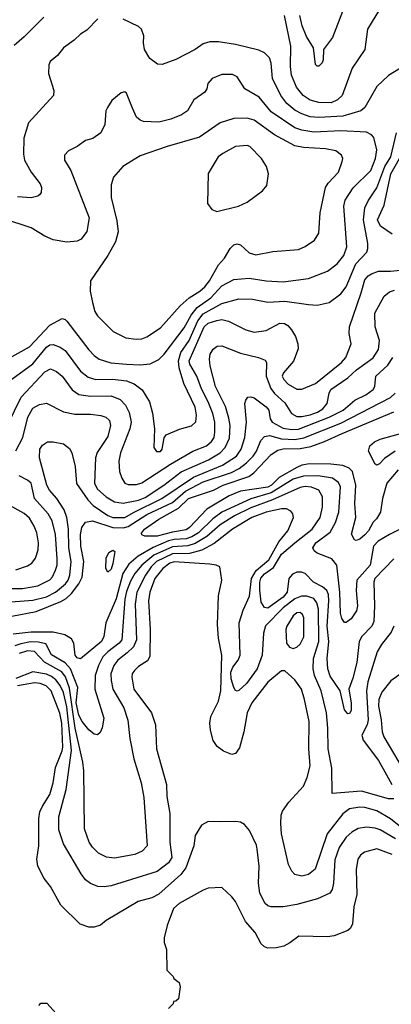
# Model space of a CAD drawing. Extents: x 997026 to 1115308, y 536381 to 619039.
# Tile 430 of 484: x 1093218 to 1095400, y 545422 to 551211. Entities that reach past the tile are written whole.
import ezdxf

# ---------------------------------------------------------------- set-up
doc = ezdxf.new("R2010")
doc.units = 0

msp = doc.modelspace()

# ---------------------------------------------------------------- linework, layer by layer
at = {"layer": '0CON20XD'}
for points in [[(1095353.3, 551306.7), (1095260.5, 551155), (1095244.5, 551035), (1095171.5, 550925), (1095112.3, 550765), (1095085, 550739.7), (1095047.1, 550722.9), (1094975, 550723), (1094925, 550738.3), (1094883.8, 550765), (1094843.3, 550815), (1094814.7, 550885), (1094809, 550935), (1094810.6, 551055), (1094773.6, 551235)], [(1095124.4, 551285), (1095054.5, 551105.5), (1095003.3, 551035), (1095000, 550975), (1094993.6, 550956.4), (1094975, 550937.5), (1094965, 550937.5), (1094955, 550947.5), (1094942.9, 551045), (1094901.7, 551111.7), (1094877.6, 551175), (1094862.8, 551235)], [(1093360, 551225), (1093245, 551110), (1093185, 551059.4)], [(1093676.2, 551215), (1093611.7, 551148.3), (1093574.4, 551125.6), (1093539.1, 551090.9), (1093476, 551045), (1093440, 551000), (1093398, 550965), (1093388.6, 550945), (1093387.5, 550895), (1093419.2, 550795), (1093417.5, 550765), (1093270.9, 550605), (1093241.8, 550515), (1093240.2, 550420.2), (1093247.1, 550385), (1093285, 550314), (1093338.6, 550245), (1093345.6, 550225), (1093344.2, 550195.8), (1093337, 550183), (1093325, 550174.2), (1093285, 550163.3), (1093205, 550169.6)], [(1095453.8, 550925), (1095385, 550882.9), (1095315, 550818.6), (1095245.5, 550695), (1095221.9, 550675), (1095115.9, 550644.1), (1094975, 550635.2), (1094925, 550640.5), (1094875, 550656.8), (1094835, 550678.2), (1094788, 550718), (1094752.6, 550765), (1094703.5, 550865), (1094695.3, 550955.3), (1094685, 550985.8), (1094656.1, 551016.1), (1094622.4, 551032.4), (1094485, 551064.3), (1094385, 551080), (1094335, 551080), (1094295, 551068), (1094248.8, 551035), (1094135, 550976.7), (1094055, 550947.5), (1094028.3, 550948.3), (1093983.2, 550983.2), (1093951.5, 551035), (1093944.6, 551075), (1093948.2, 551115), (1093934.5, 551155), (1093915, 551170.4), (1093825, 551213.3)], [(1093125, 549203.8), (1093275, 549287.8), (1093395, 549414.5), (1093466.8, 549453.2), (1093485, 549448.9), (1093495, 549439.4), (1093625, 549270), (1093655.8, 549235.8), (1093685, 549215.4), (1093753.9, 549193.9), (1093844.7, 549185.3), (1093925, 549181.1), (1093985, 549188.2), (1094035, 549213.8), (1094066.5, 549243.5), (1094185, 549398.7), (1094226.1, 549473.9), (1094260.3, 549519.7), (1094340, 549575), (1094405, 549646.4), (1094475, 549682.9), (1094565, 549690.8), (1094665, 549676.1), (1094765, 549670.3), (1094915, 549689.2), (1095025, 549732.1), (1095081.9, 549775), (1095122.3, 549825), (1095140, 549875), (1095122.2, 550115), (1095130.1, 550149.9), (1095176.8, 550223.2), (1095279.7, 550325), (1095308.6, 550395), (1095315.3, 550445), (1095297.9, 550517.9), (1095284.7, 550534.7), (1095255, 550549.2), (1095105, 550556.5), (1094945, 550549.8), (1094875, 550560.6), (1094835, 550574.2), (1094695, 550670), (1094625, 550754.5), (1094540.6, 550805), (1094495, 550874.4), (1094468.7, 550888.7), (1094405, 550888.9), (1094348, 550865), (1094324, 550835), (1094318, 550805), (1094306, 550785), (1094241.3, 550738.7), (1094202.9, 550675), (1094168.7, 550651.3), (1094105, 550626.2), (1094035, 550609.2), (1093945, 550611.8), (1093925, 550619.5), (1093905, 550637.8), (1093881, 550691), (1093845, 550778), (1093835, 550786.2), (1093815, 550781.2), (1093760, 550735), (1093734.2, 550695), (1093724.3, 550675), (1093719.2, 550595), (1093695, 550546), (1093647.4, 550512.6), (1093605, 550500), (1093555.5, 550464.5), (1093505, 550440), (1093481.4, 550415), (1093481.9, 550385), (1093518.6, 550325), (1093626.5, 550045), (1093613.1, 549965), (1093580.2, 549919.8), (1093555, 549908.6), (1093495, 549902.2), (1093415, 549916.5), (1093365, 549937.5), (1093285, 549987.1), (1093125, 550040)], [(1093902.6, 549332.6), (1093935, 549334.5), (1093965, 549345.6), (1094045, 549398.5), (1094160.7, 549529.3), (1094214.1, 549575.9), (1094275.8, 549614.2), (1094305, 549640.3), (1094332.2, 549675), (1094385, 549769.5), (1094421.1, 549808.9), (1094454.8, 549865.2), (1094475, 549886.5), (1094495, 549893.5), (1094515, 549888.1), (1094565, 549839.4), (1094605, 549827.5), (1094705, 549848), (1094855, 549859.4), (1094895, 549877.1), (1094949.2, 549915), (1094975.5, 549955), (1094983.6, 550075), (1095014.5, 550225), (1095029.4, 550250.6), (1095090.5, 550315), (1095112.2, 550377.8), (1095115.7, 550395), (1095107.5, 550415), (1095075, 550438.9), (1095015, 550450.8), (1094885, 550459.3), (1094835, 550469.3), (1094714, 550534), (1094595, 550620), (1094555, 550631.8), (1094475, 550630), (1094395, 550604.5), (1094275, 550520), (1094085, 550464.6), (1093925, 550410), (1093823, 550347), (1093769.2, 550285), (1093755, 550240), (1093754.6, 550164.6), (1093787.8, 550027.8), (1093796.6, 549963.4), (1093780, 549905), (1093736.4, 549823.6), (1093634.4, 549675), (1093632.7, 549615), (1093645, 549547.5), (1093659.4, 549495), (1093675, 549470), (1093767.6, 549377.6), (1093841.4, 549341.4), (1093902.6, 549332.6)], [(1093172.6, 549097.4), (1093295, 549186.9), (1093375, 549284.7), (1093395, 549298.4), (1093415, 549300.7), (1093456.3, 549286.3), (1093485.2, 549265.2), (1093575, 549143.6), (1093619.7, 549109.7), (1093665, 549096.2), (1093765, 549097), (1093845, 549086.7), (1093889.7, 549069.7), (1093937.8, 549035), (1093981.2, 548965), (1093997.7, 548897.7), (1094010, 548805), (1094005.8, 548695), (1094021.7, 548671.7), (1094045, 548672.9), (1094055.6, 548685), (1094066.5, 548753.5), (1094078.9, 548771.1), (1094156, 548804), (1094227, 548823), (1094253.4, 548846.6), (1094255.8, 548885), (1094248, 548932), (1094182.2, 549072.2), (1094155.2, 549165), (1094150.9, 549205), (1094165.5, 549254.5), (1094213.3, 549325), (1094265, 549439.8), (1094295, 549480.7), (1094405, 549541.9), (1094505, 549570.4), (1094585, 549566.9), (1094675, 549550.3), (1094775, 549556.5), (1094913.6, 549536.4), (1094965, 549532.2), (1095035, 549548.1), (1095105, 549598.9), (1095135, 549641.1), (1095192.3, 549775), (1095256.4, 549845), (1095263.3, 549865), (1095263, 549895), (1095236.5, 550035), (1095246.1, 550103.9), (1095264.1, 550145), (1095315, 550222.9), (1095362.8, 550347.2), (1095397, 550405), (1095430.2, 550545)], [(1094375, 550083.8), (1094502.5, 550115), (1094555, 550138), (1094643.3, 550205), (1094670, 550235), (1094680, 550305), (1094666.8, 550346.8), (1094639.2, 550395), (1094570, 550465), (1094555, 550470.8), (1094485, 550465.5), (1094410.8, 550425), (1094384.4, 550405), (1094324.1, 550305.9), (1094320.7, 550130.7), (1094347.5, 550095), (1094375, 550083.8)], [(1095405, 549950), (1095337.1, 549997.1), (1095318.8, 550035), (1095359.2, 550120.8), (1095398, 550305), (1095448.2, 550395)], [(1093149.1, 548830.9), (1093227.7, 548992.3), (1093365, 549141.1), (1093398.3, 549158.3), (1093435, 549143.2), (1093466.9, 549115), (1093525.6, 549035.6), (1093565, 549008), (1093635, 548997.3), (1093755, 548999.2), (1093808, 548978), (1093840.4, 548945), (1093861.5, 548901.5), (1093872.8, 548845), (1093864.3, 548805.7), (1093809.6, 548665), (1093801.1, 548615), (1093803.8, 548555), (1093817.3, 548515), (1093835, 548485.6), (1093855, 548478.8), (1093905, 548478.7), (1093935, 548487.3), (1094102.9, 548597.2), (1094235, 548673.9), (1094315, 548705.3), (1094345, 548730.7), (1094360, 548755), (1094365.2, 548785), (1094363.3, 548845), (1094351.9, 548895), (1094325.4, 548964.6), (1094285, 549041.5), (1094258.4, 549115), (1094216.6, 549185), (1094212.8, 549205), (1094302.3, 549405), (1094325, 549426.8), (1094375, 549443), (1094405, 549447.3), (1094445, 549438.8), (1094547, 549387), (1094595, 549374.7), (1094665.8, 549384.2), (1094745, 549426.8), (1094773.8, 549425), (1094792.8, 549412.8), (1094815, 549388.1), (1094837.4, 549347.4), (1094851.5, 549305), (1094853.1, 549275), (1094826.7, 549203.3), (1094767.5, 549135), (1094760.6, 549115), (1094768.5, 549095), (1094795, 549068.8), (1094845, 549039.5), (1094875, 549037.8), (1094955, 549072.7), (1095107.3, 549195), (1095134.5, 549225), (1095165.5, 549305), (1095153.1, 549365), (1095154.6, 549405), (1095223.6, 549605), (1095245, 549680.6), (1095265, 549704.6), (1095283.8, 549716.2), (1095325, 549731.6), (1095395, 549731.9), (1095475, 549741.1)], [(1093194.6, 548675.4), (1093236.7, 548755), (1093265.2, 548874.8), (1093295, 548927.3), (1093335, 548948.2), (1093375, 548955.6), (1093475.9, 548905.9), (1093541.5, 548891.5), (1093635, 548891.2), (1093695, 548883.9), (1093724.1, 548874.1), (1093746.4, 548855), (1093751.2, 548825), (1093735, 548760.8), (1093674, 548666), (1093664.3, 548635.7), (1093657.2, 548485), (1093675, 548451.2), (1093725.5, 548405), (1093775, 548377.2), (1093825, 548367.9), (1093915, 548385.5), (1093955, 548402.1), (1094064.7, 548475), (1094167.1, 548552.9), (1094326.5, 548623.5), (1094396.2, 548663.8), (1094425, 548696.2), (1094449.4, 548750.6), (1094453.5, 548825), (1094447.3, 548867.3), (1094427.6, 548937.6), (1094368.3, 549055), (1094336.9, 549175), (1094332.5, 549215), (1094336.9, 549245), (1094355, 549274), (1094378.9, 549291.1), (1094405, 549293.5), (1094515, 549250.4), (1094620, 549225), (1094659.6, 549209.6), (1094668.1, 549195), (1094665.8, 549115), (1094693.3, 549043.3), (1094715, 549012.6), (1094775, 548959.2), (1094815, 548894.7), (1094845, 548877.8), (1094875, 548877.6), (1094925, 548888.7), (1094966.9, 548903.1), (1094997.7, 548922.3), (1095024.2, 548955), (1095034.7, 549015), (1095045, 549036.2), (1095144.6, 549105), (1095197.1, 549152.9), (1095295, 549222.1), (1095325, 549271.4), (1095331.9, 549325), (1095305.4, 549405), (1095304.5, 549485), (1095359.6, 549585), (1095389.2, 549610.8), (1095420.1, 549619.9)], [(1093115, 547784), (1093295, 547797.7), (1093375, 547817.7), (1093427.6, 547845), (1093488.1, 547895), (1093503.3, 547915), (1093513.4, 547945), (1093519.8, 548025), (1093506.3, 548106.3), (1093504.8, 548215), (1093494.3, 548285), (1093479.3, 548329.3), (1093436.1, 548396.1), (1093393.3, 548445), (1093378.1, 548475), (1093334.4, 548635), (1093337.1, 548685), (1093351.3, 548708.7), (1093381.7, 548728.3), (1093415, 548730), (1093475, 548717.5), (1093510.3, 548690.3), (1093524.5, 548664.5), (1093543.8, 548583.8), (1093551.2, 548485), (1093617.7, 548387.7), (1093649.3, 548355), (1093735, 548295.6), (1093765, 548283.8), (1093835, 548283.9), (1093887.2, 548312.8), (1094053.7, 548395), (1094238, 548522), (1094408.6, 548591.4), (1094491.6, 548645), (1094519, 548685), (1094540, 548755), (1094549.4, 548845), (1094540.5, 548955), (1094545.7, 548975), (1094558.6, 548991.4), (1094575, 548994.3), (1094595, 548987.8), (1094665, 548935.5), (1094680.5, 548915), (1094688.8, 548865), (1094700.4, 548845), (1094765, 548810), (1094815, 548802.3), (1094855.6, 548804.4), (1095035, 548874.2), (1095117.5, 548915), (1095186.9, 548973.1), (1095250.9, 549005), (1095293.7, 549036.3), (1095302.9, 549055), (1095309.2, 549115), (1095380.7, 549179.3), (1095409.8, 549225)], [(1093171.2, 547705), (1093315, 547731.9), (1093460.2, 547789.8), (1093491.6, 547808.4), (1093522.5, 547837.5), (1093566.5, 547895), (1093585, 547934.3), (1093595.7, 548025), (1093577.2, 548115), (1093575.3, 548185), (1093583.9, 548226.1), (1093605, 548256.5), (1093645, 548264.7), (1093765, 548224.9), (1093825, 548224), (1093855, 548230.7), (1093965, 548301), (1094115, 548373.2), (1094191.6, 548438.4), (1094295, 548493.4), (1094461.4, 548548.6), (1094508.1, 548571.9), (1094550.8, 548605), (1094588.9, 548645), (1094608.4, 548675), (1094633.7, 548736.3), (1094655, 548760.3), (1094685, 548766.5), (1094755, 548746), (1094835, 548742), (1094887.7, 548752.3), (1095105, 548839.7), (1095395, 548989.8), (1095424.1, 549015)], [(1095440.3, 548565), (1095374.2, 548485.8), (1095348.8, 548395), (1095337.8, 548315), (1095312.9, 548277.1), (1095293.1, 548256.9), (1095266.4, 548205), (1095245, 548181.8), (1095215, 548157.1), (1095195, 548150), (1095185, 548153.8), (1095167, 548187), (1095193.2, 548285), (1095186.3, 548366.4), (1095192, 548475), (1095172.7, 548555), (1095152.7, 548575), (1095115, 548590.4), (1095045, 548598.7), (1094919.7, 548599.8), (1094875, 548592.6), (1094845, 548578.9), (1094741.1, 548518.9), (1094696.3, 548475), (1094675, 548462.9), (1094515, 548439.2), (1094447.6, 548412.4), (1094316.9, 548333.1), (1094215.4, 548224.6), (1094195, 548211.5), (1094115, 548199), (1094025, 548175.2), (1093953.6, 548173.6), (1093935, 548182.9), (1093932.7, 548192.7), (1093950.8, 548215), (1094036.2, 548275), (1094150.5, 548339.5), (1094208.8, 548395), (1094355.8, 548444.2), (1094412.9, 548475), (1094564.3, 548525.7), (1094593.7, 548546.3), (1094695, 548654.1), (1094735, 548681), (1094765, 548688.6), (1094865, 548690.6), (1094928, 548702), (1095009.2, 548730.8), (1095111.1, 548778.9), (1095415.5, 548904.5)], [(1095424.2, 548675), (1095359.8, 548630.2), (1095330.9, 548599.1), (1095315, 548591.4), (1095305, 548598), (1095266, 548675), (1095274, 548705), (1095301.3, 548728.7), (1095335, 548745.6), (1095475.5, 548784.5)], [(1093107.3, 547867.3), (1093235, 547866.7), (1093325, 547882.3), (1093395, 547917.3), (1093410.3, 547935), (1093429.2, 547975), (1093437.9, 548005), (1093438.8, 548041.2), (1093428, 548185), (1093408.6, 548265), (1093385.9, 548305), (1093306, 548395), (1093285.2, 548485.2), (1093265, 548503.5), (1093215, 548529.4)], [(1095460, 548220), (1095389.6, 548185), (1095323.5, 548145), (1095296.9, 548115), (1095276, 548005), (1095197.2, 547915), (1095194.2, 547854.2), (1095202.7, 547765), (1095196, 547735), (1095165, 547688.5), (1095135, 547666.9), (1095125, 547667.1), (1095109.7, 547689.8), (1095102.3, 547722.3), (1095097.6, 547845), (1095079.8, 548005), (1095051.5, 548041.5), (1094965.2, 548075.2), (1094947.9, 548087.9), (1094939.6, 548105), (1094958, 548135), (1095041.2, 548198.8), (1095073.4, 548255), (1095091.7, 548315), (1095101.6, 548465), (1095090.3, 548490.3), (1095055.7, 548515.7), (1094970.2, 548529.8), (1094885, 548526.7), (1094825, 548509.1), (1094695, 548429.6), (1094576.6, 548393.4), (1094405, 548314.8), (1094352.9, 548277.1), (1094267.4, 548195), (1094229.6, 548170.4), (1094195, 548159.2), (1094125, 548155.3), (1094093, 548147), (1094001.3, 548108.7), (1093913.4, 548056.6), (1093860.1, 548009.9), (1093824.9, 547955.1), (1093784.1, 547805.9), (1093725, 547665.7), (1093712.4, 547585), (1093699.4, 547555), (1093575, 547453.5), (1093555, 547459.5), (1093543.5, 547475), (1093536.5, 547545), (1093521.6, 547571.6), (1093484.3, 547594.3), (1093415, 547609.5), (1093285, 547610.9), (1093180.7, 547599.3)], [(1095415, 548042), (1095303.3, 547925), (1095297.9, 547905), (1095302, 547765), (1095297.9, 547672.1), (1095286.9, 547645), (1095227.2, 547585), (1095211.2, 547555), (1095198.1, 547431.9), (1095175, 547339.2), (1095151.8, 547275), (1095165.5, 547195), (1095165, 547150), (1095155, 547132.5), (1095145, 547130), (1095125, 547153.3), (1095100.9, 547265), (1095040.8, 547350.8), (1095028.3, 547395), (1095024.8, 547454.8), (1095034.5, 547555), (1095024.1, 547645), (1095034.5, 547794.5), (1095031.5, 547831.5), (1095021.6, 547855), (1094996.5, 547876.5), (1094943.5, 547903.5), (1094894.8, 547954.8), (1094873.1, 547963.1), (1094845, 547963), (1094819.5, 547950.5), (1094798.4, 547925), (1094789.3, 547845), (1094765, 547815.6), (1094675, 547750.7), (1094655, 547755.3), (1094636.3, 547786.3), (1094627.8, 547857.8), (1094628.3, 547905), (1094635, 547928.4), (1094655, 547952.4), (1094709, 547991), (1094755, 548067.9), (1094834.7, 548135), (1094935.9, 548215), (1094982.9, 548285), (1094997.2, 548345), (1094996.7, 548405), (1094974.1, 548444.1), (1094932.5, 548462.5), (1094895, 548466.1), (1094865, 548461.6), (1094702.1, 548387.9), (1094575, 548341), (1094478.9, 548295), (1094395, 548241.2), (1094317.2, 548172.8), (1094248.8, 548131.2), (1094205, 548117.5), (1094115, 548112.2), (1094006.5, 548063.5), (1093935.1, 548004.9), (1093895.2, 547955), (1093869.3, 547910.7), (1093845, 547849.1), (1093836.3, 547805), (1093818.6, 547565), (1093803.1, 547545), (1093735.1, 547494.9), (1093706.6, 547465), (1093681.1, 547415), (1093660.5, 547355), (1093659.2, 547275), (1093712.1, 547105), (1093703, 547047), (1093690, 547020), (1093675, 547006.2), (1093655, 547010.8), (1093625, 547035.6), (1093585, 547085.4), (1093565, 547122.3), (1093549.3, 547195), (1093559.4, 547285), (1093516.7, 547395), (1093485, 547429.5), (1093405, 547477.7), (1093371.3, 547541.3), (1093328.1, 547551.9), (1093282.5, 547552.5), (1093225, 547542), (1093190.1, 547529.9)], [(1093195, 547976.9), (1093265, 547999.5), (1093289.4, 548015), (1093310.9, 548045), (1093327.5, 548095), (1093329.1, 548135), (1093319.3, 548195), (1093303.4, 548233.4), (1093275, 548280), (1093245, 548307.5), (1093143.1, 548365)], [(1095415, 546629.5), (1095385, 546630), (1095225, 546674.8), (1095052.5, 546662.5), (1095051, 546811), (1095030.3, 546925), (1095028.8, 547045), (1095019.3, 547135), (1094989.6, 547265), (1094949, 547355), (1094940.8, 547395), (1094943.8, 547455), (1094974.3, 547555.7), (1094973.5, 547745), (1094963, 547783), (1094945, 547807.2), (1094905, 547822.4), (1094872.3, 547822.3), (1094835, 547805.2), (1094765, 547753.8), (1094661.7, 547648.3), (1094649.6, 547605), (1094642, 547475), (1094611.9, 547395), (1094550.8, 547309.2), (1094505, 547268.1), (1094495, 547262.5), (1094485, 547267.1), (1094475, 547285.6), (1094459.9, 547335), (1094458.7, 547375), (1094469.2, 547405), (1094501.2, 547445), (1094513.3, 547475), (1094508.1, 547665), (1094530.5, 547739.5), (1094568.2, 547821.8), (1094579.8, 547925), (1094607.8, 547972.2), (1094682.1, 548035), (1094739.2, 548140.8), (1094792, 548205), (1094825.5, 548285), (1094823.1, 548305), (1094811.5, 548321.5), (1094785, 548334.5), (1094755, 548335.3), (1094665, 548316.5), (1094581.8, 548285), (1094468.4, 548215), (1094359.5, 548130.5), (1094288.1, 548091.9), (1094215, 548072.9), (1094115, 548070.1), (1094021.5, 548025), (1093990.2, 547995), (1093956.5, 547945), (1093905.2, 547845), (1093895.8, 547774.2), (1093904.4, 547565), (1093886.9, 547523.1), (1093849.2, 547489.2), (1093794.5, 547445.5), (1093771.2, 547415), (1093753.8, 547365), (1093755.2, 547325.2), (1093764.8, 547274.8), (1093829.7, 547165), (1093853.7, 547093.7), (1093865.3, 546985), (1093888.4, 546865), (1093931.1, 546725), (1093948.2, 546638.2), (1093966.7, 546355), (1093938.2, 546321.8), (1093895, 546303.2), (1093775, 546282.3), (1093728.1, 546288.1), (1093681.1, 546311.1), (1093645.3, 546345.3), (1093626.2, 546375), (1093598.2, 546455), (1093594.1, 546795), (1093588.8, 546845), (1093543.6, 547045), (1093511.6, 547281.6), (1093487.8, 547347.8), (1093465, 547377.3), (1093363, 547433), (1093305, 547495.7), (1093265, 547501.3), (1093215, 547484.8)], [(1093735, 547962.5), (1093724.2, 547984.2), (1093725.8, 548045), (1093742.1, 548077.9), (1093765, 548092.5), (1093776.2, 548085), (1093765, 548013.3), (1093755, 547981.2), (1093735, 547962.5)], [(1095526.6, 546406.6), (1095395, 546513.2), (1095315, 546558.9), (1095245, 546579.3), (1095215, 546582), (1095155, 546571.4), (1095115, 546541.3), (1095024.8, 546425.2), (1094952.7, 546217.3), (1094915, 546185.7), (1094875.7, 546175.7), (1094835, 546186), (1094815.6, 546205.6), (1094797.1, 546245), (1094756.2, 546425), (1094752.1, 546485), (1094754.5, 546535), (1094761.9, 546558.1), (1094798.5, 546611.5), (1094885.4, 546705), (1094907.3, 546755), (1094923.6, 546825), (1094917.1, 546925), (1094917.5, 547085), (1094891.5, 547215), (1094872.3, 547275), (1094835, 547330), (1094775, 547382), (1094755, 547382), (1094675, 547317.1), (1094580.8, 547195), (1094554.9, 547135.1), (1094535, 547023.8), (1094509.2, 546930.8), (1094485, 546896.7), (1094465, 546891.2), (1094415, 546910.8), (1094377.9, 546937.9), (1094355, 546974), (1094338.2, 547035), (1094335.8, 547075), (1094341.7, 547115), (1094385.9, 547205), (1094398.8, 547265), (1094404.6, 547475), (1094386.4, 547575), (1094379.1, 547655), (1094386.2, 547823.8), (1094405.6, 547915.6), (1094393.8, 547993.8), (1094372.5, 548005), (1094335, 548010.9), (1094125, 548024.2), (1094099.4, 548015), (1094057.9, 547985), (1094011.2, 547925), (1093981.7, 547845), (1093974.7, 547794.7), (1093984.4, 547625), (1093982.9, 547467.1), (1093968, 547442), (1093915, 547407.5), (1093892.1, 547385), (1093879.2, 547365), (1093876.2, 547345), (1093888.5, 547275), (1093992.2, 547135), (1094016.4, 547066.4), (1094021.5, 546925), (1094081.1, 546715), (1094082.2, 546645), (1094100.5, 546545), (1094100, 546375), (1094111.1, 546285), (1094092.7, 546255), (1094025, 546202.3), (1093875, 546156.8), (1093755, 546119.2), (1093715, 546112.3), (1093676.7, 546115), (1093635, 546132.5), (1093605.6, 546155), (1093578.7, 546188.7), (1093476.2, 546365), (1093448.5, 546448.5), (1093448, 546525), (1093491.1, 546685), (1093522.7, 546915), (1093495, 547170.9), (1093475, 547254.7), (1093455, 547295.8), (1093429.8, 547329.8), (1093405, 547350.5), (1093375, 547363.9), (1093295, 547376.6), (1093195, 547338.3)], [(1094825, 547514.4), (1094845, 547521.1), (1094865, 547538.9), (1094887.7, 547582.3), (1094887.7, 547695), (1094880, 547715), (1094865, 547726.2), (1094845, 547724.5), (1094825, 547705.5), (1094787.5, 547645), (1094781.5, 547625), (1094786, 547545), (1094802.7, 547522.7), (1094825, 547514.4)], [(1095414.6, 547645), (1095400, 547610), (1095342.3, 547537.7), (1095317.1, 547495), (1095262.5, 547317.5), (1095255.5, 547265), (1095265.5, 547095), (1095258.1, 547065), (1095227.4, 547005), (1095235.8, 546975), (1095324.7, 546855), (1095371.7, 546771.7), (1095403.8, 546715)], [(1095525.7, 547415), (1095397.1, 547325), (1095345, 547257.5), (1095326.5, 547213.5), (1095325.3, 547175), (1095341.8, 547095), (1095346.4, 547025), (1095356.2, 546995), (1095495, 546759.6)], [(1095425, 546396.2), (1095335, 546447.5), (1095305, 546458.6), (1095255, 546464.7), (1095205, 546456.2), (1095168.1, 546435), (1095135, 546404.5), (1095094.7, 546345), (1095068.3, 546271.7), (1095061.6, 546135), (1095053.4, 546096.6), (1095039.4, 546075), (1094967.3, 546042.7), (1094845, 546008.7), (1094765, 545994.7), (1094695, 545995.4), (1094675, 546001.8), (1094659.5, 546015), (1094628.7, 546075), (1094620, 546135), (1094623.8, 546235), (1094613.5, 546335), (1094608.3, 546358.3), (1094568.6, 546445), (1094539.3, 546479.3), (1094515, 546492.9), (1094485, 546497.8), (1094395, 546494.3), (1094325, 546498), (1094285, 546476.2), (1094249.2, 546415), (1094241.4, 546355), (1094193.9, 546225), (1094163.6, 546186.4), (1094035, 546070.4), (1093995, 546048.5), (1093913.2, 546026.8), (1093726.2, 545915), (1093692.7, 545887.3), (1093656.4, 545876.4), (1093625, 545876.2), (1093573.2, 545893.2), (1093460, 546005), (1093399.2, 546115), (1093361.7, 546161.7), (1093325.4, 546235.4), (1093319.1, 546275), (1093330, 546355), (1093329.7, 546515), (1093336.1, 546553.9), (1093352.1, 546587.9), (1093395.8, 546655), (1093415.6, 546725), (1093428.1, 546815), (1093467.2, 546912.8), (1093470.7, 546935), (1093465.6, 547074.4), (1093454.8, 547134.8), (1093403, 547265), (1093373.9, 547295), (1093337.9, 547307.9), (1093305, 547311.5), (1093205, 547295.4)], [(1095405, 546302.2), (1095315, 546336), (1095243.5, 546316.5), (1095220.6, 546299.4), (1095203.1, 546275), (1095193.9, 546215), (1095198.8, 546068.8), (1095181.5, 545995), (1095173.5, 545895), (1095160.4, 545869.6), (1095145, 545856.7), (1095065.3, 545824.7), (1095025, 545819.6), (1094857, 545823), (1094805, 545783.3), (1094768.8, 545765), (1094725, 545753.8), (1094675, 545752.5), (1094655, 545760.6), (1094637.3, 545777.3), (1094601.9, 545845), (1094545, 545910), (1094485, 546026), (1094465, 546054), (1094405, 546109.2), (1094325, 546104.4), (1094295, 546094.4), (1094154.2, 546015), (1094121.1, 545985), (1094084.2, 545885), (1094066.1, 545813.9), (1094066.7, 545785), (1094080, 545745), (1094083, 545623), (1094120, 545585), (1094123.6, 545573.6), (1094155, 545550), (1094160, 545525), (1094150, 545455), (1094135, 545440), (1094121.7, 545438.3), (1094120, 545425), (1094091.7, 545398.3)], [(1093330, 545415), (1093341.7, 545428.3), (1093378.3, 545428.3), (1093449.2, 545349.2)]]:
    msp.add_lwpolyline(points, dxfattribs=at)

doc.saveas('drawing.dxf')
